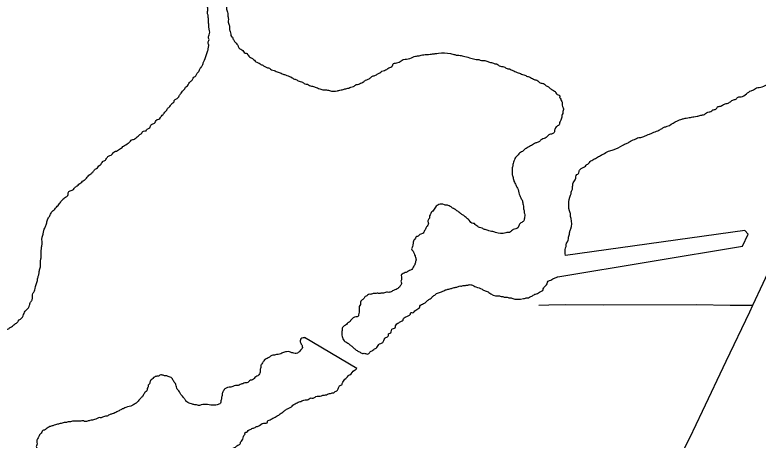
# Model space of a CAD drawing. Extents: x -483 to 680, y 0 to 440.
# Drawn here: x 83.98 to 111.22, y 110.14 to 125.74 of the extents above; entities that cross this region are included whole.
import ezdxf

# ---------------------------------------------------------------- set-up
doc = ezdxf.new("R2010")
doc.units = 0
for name, color, linetype in [('GM_X_Major_River', 7, 'Continuous'), ('GM_X_Minor_Lake', 7, 'Continuous'), ('GM_X_State_Route', 7, 'Continuous'), ('GM_X_Township_Road', 7, 'Continuous')]:
    doc.layers.add(name, color=color, linetype=linetype)

msp = doc.modelspace()

# ---------------------------------------------------------------- linework, layer by layer
at = {"layer": 'GM_X_Major_River'}
for p, q in [((110.738, 117.824), (104.157, 116.912)), ((110.849, 117.688), (110.738, 117.824)), ((110.647, 117.256), (110.849, 117.688)), ((103.874, 116.134), (110.647, 117.256))]:
    msp.add_line(p, q, dxfattribs=at)
for points in [[(89.407, 122.079), (89.446, 122.135), (89.544, 122.246), (89.565, 122.303), (89.623, 122.339), (89.682, 122.413), (89.76, 122.506), (89.818, 122.543), (89.819, 122.6), (89.897, 122.655), (89.955, 122.691), (90.014, 122.785), (90.093, 122.896), (90.152, 122.971), (90.211, 123.026), (90.231, 123.083), (90.309, 123.138), (90.349, 123.213), (90.408, 123.287), (90.485, 123.361), (90.506, 123.417), (90.583, 123.472), (90.623, 123.528), (90.663, 123.603), (90.721, 123.659), (90.742, 123.715), (90.801, 123.809), (90.841, 123.865), (90.881, 123.978), (90.922, 124.071), (91.024, 124.354), (91.045, 124.429), (91.066, 124.486), (91.067, 124.543), (91.088, 124.599), (91.07, 124.657), (91.073, 124.771), (91.093, 124.827), (91.076, 124.885), (91.077, 124.942), (91.098, 124.998), (91.103, 125.207), (91.086, 125.265), (91.088, 125.341), (91.071, 125.436), (91.073, 125.493), (91.074, 125.55), (91.076, 125.607), (91.058, 125.665), (91.059, 125.722), (91.042, 125.779), (91.045, 125.893), (91.03, 126.065), (91.013, 126.141), (91.034, 126.198), (91.035, 126.255), (91.056, 126.311), (91.077, 126.387), (91.079, 126.463), (91.118, 126.519), (91.176, 126.555), (91.253, 126.591), (91.31, 126.589), (91.405, 126.606), (91.463, 126.623), (91.519, 126.603), (91.574, 126.525), (91.61, 126.429), (91.663, 126.256), (91.679, 126.161), (91.715, 126.084), (91.733, 126.026), (91.731, 125.969), (91.749, 125.912), (91.766, 125.835), (91.782, 125.74), (91.781, 125.683), (91.798, 125.625), (91.795, 125.511), (91.829, 125.358), (91.847, 125.301), (91.844, 125.187), (91.862, 125.129), (91.897, 125.033), (91.896, 124.976), (91.951, 124.918), (91.969, 124.86), (92.005, 124.802), (92.06, 124.725), (92.116, 124.666), (92.225, 124.492), (92.3, 124.452), (92.411, 124.335), (92.487, 124.314), (92.523, 124.256), (92.579, 124.197), (92.635, 124.158)], [(92.635, 124.158), (92.728, 124.098), (92.784, 124.039), (92.84, 124), (92.934, 123.959), (92.99, 123.92), (93.046, 123.899), (93.14, 123.84), (93.234, 123.799), (93.309, 123.778), (93.384, 123.719), (93.478, 123.697), (93.553, 123.657), (93.704, 123.615), (93.779, 123.575), (93.836, 123.554), (93.892, 123.534), (93.949, 123.513), (94.137, 123.432), (94.193, 123.392), (94.306, 123.351), (94.362, 123.312), (94.513, 123.27), (94.606, 123.21), (94.701, 123.188), (94.776, 123.148), (94.927, 123.106), (94.983, 123.086), (95.153, 123.024), (95.304, 122.982), (95.437, 122.978), (95.512, 122.957), (95.797, 122.949), (95.854, 122.967), (95.931, 122.983), (96.007, 123), (96.141, 123.035), (96.218, 123.052), (96.295, 123.088), (96.39, 123.104), (96.487, 123.177), (96.583, 123.194), (96.641, 123.23), (96.736, 123.266), (96.833, 123.339), (96.929, 123.374), (96.987, 123.411), (97.084, 123.484), (97.199, 123.519), (97.257, 123.555), (97.354, 123.61), (97.431, 123.665), (97.604, 123.736), (97.681, 123.791), (97.816, 123.863), (97.837, 123.939), (97.971, 123.973), (98.279, 124.117), (98.336, 124.115), (98.566, 124.185), (98.662, 124.22), (98.795, 124.236), (98.872, 124.253), (99.063, 124.285), (99.139, 124.283), (99.253, 124.299), (99.387, 124.315), (99.501, 124.33), (99.938, 124.318), (100.033, 124.297), (100.108, 124.276), (100.202, 124.254), (100.297, 124.251), (100.373, 124.23), (100.467, 124.209), (100.694, 124.146), (100.883, 124.102), (100.94, 124.101), (101.129, 124.058), (101.205, 124.056), (101.28, 124.034), (101.337, 124.014), (101.412, 123.993), (101.488, 123.972), (101.544, 123.951), (101.658, 123.929), (101.732, 123.87), (101.902, 123.827), (102.015, 123.767), (102.128, 123.745), (102.203, 123.705), (102.26, 123.684), (102.335, 123.644), (102.391, 123.624), (102.467, 123.603), (102.542, 123.563), (102.636, 123.541)], [(102.636, 123.541), (102.768, 123.48), (102.881, 123.439), (103.031, 123.359), (103.106, 123.338), (103.236, 123.239), (103.35, 123.217), (103.425, 123.158), (103.481, 123.119), (103.537, 123.098), (103.593, 123.039), (103.649, 123), (103.724, 122.96), (103.779, 122.92), (103.834, 122.843), (103.891, 122.803), (103.947, 122.763), (103.945, 122.707), (103.982, 122.649), (103.999, 122.591), (104.036, 122.533), (104.034, 122.476), (104.051, 122.38), (104.086, 122.265), (104.065, 122.19), (104.063, 122.114), (104.023, 122.039), (104.021, 121.982), (104.001, 121.906), (103.98, 121.85), (103.941, 121.794), (103.939, 121.737), (103.9, 121.681), (103.842, 121.645), (103.763, 121.533), (103.741, 121.419), (103.644, 121.365), (103.568, 121.348), (103.49, 121.274), (103.413, 121.219), (103.259, 121.147), (103.181, 121.074), (103.066, 121.039), (102.911, 120.948), (102.834, 120.912), (102.757, 120.857), (102.68, 120.821), (102.583, 120.729), (102.506, 120.693), (102.447, 120.637), (102.388, 120.563), (102.33, 120.508), (102.289, 120.414), (102.228, 120.244), (102.226, 120.187), (102.206, 120.131), (102.204, 120.055), (102.202, 119.979), (102.2, 119.903), (102.218, 119.845), (102.252, 119.692), (102.269, 119.635), (102.305, 119.558), (102.342, 119.5), (102.359, 119.442), (102.396, 119.384), (102.466, 119.154), (102.502, 119.077), (102.519, 119.02), (102.556, 118.961), (102.591, 118.846), (102.608, 118.77), (102.625, 118.674), (102.623, 118.617), (102.641, 118.56), (102.639, 118.503), (102.657, 118.445), (102.652, 118.274), (102.611, 118.161), (102.553, 118.125), (102.456, 118.033), (102.415, 117.92), (102.243, 117.867), (102.184, 117.812), (102.107, 117.757), (102.05, 117.759), (101.973, 117.742), (101.593, 117.752), (101.537, 117.773), (101.442, 117.794), (101.348, 117.816), (101.291, 117.836), (101.216, 117.858), (101.159, 117.878), (101.103, 117.918), (101.009, 117.939), (100.878, 118.019)], [(105.121, 120.393), (105.198, 120.448), (105.256, 120.465), (105.333, 120.52), (105.41, 120.556), (105.468, 120.592), (105.545, 120.628), (105.738, 120.737), (105.91, 120.789), (106.257, 120.951), (106.392, 121.023), (106.507, 121.077), (106.585, 121.132), (106.642, 121.15), (106.738, 121.185), (106.796, 121.221), (106.891, 121.238), (107.025, 121.272), (107.141, 121.326), (107.237, 121.361), (107.352, 121.415), (107.544, 121.486), (107.679, 121.558), (107.776, 121.613), (107.89, 121.648), (108.18, 121.811), (108.295, 121.865), (108.391, 121.9), (108.506, 121.935), (108.583, 121.952), (108.697, 121.968), (108.774, 121.985), (108.869, 122.001), (108.983, 122.017), (109.041, 122.034), (109.117, 122.051), (109.251, 122.086), (109.329, 122.14), (109.425, 122.176), (109.482, 122.193), (109.56, 122.248), (109.675, 122.283), (109.734, 122.357), (109.849, 122.392), (109.983, 122.465), (110.117, 122.499), (110.233, 122.572), (110.349, 122.626), (110.406, 122.643), (110.484, 122.717), (110.599, 122.733), (110.792, 122.842), (110.965, 122.951), (111.023, 122.968), (111.081, 123.005), (111.158, 123.06), (111.254, 123.076), (111.484, 123.146), (111.58, 123.181), (111.656, 123.179), (111.732, 123.196), (111.809, 123.213), (111.885, 123.23), (111.942, 123.228), (112.057, 123.263), (112.133, 123.261), (112.189, 123.24), (112.303, 123.237), (112.36, 123.217), (112.474, 123.214), (112.53, 123.193), (112.644, 123.19), (112.701, 123.169), (112.87, 123.108), (112.982, 123.029), (113.095, 122.988), (113.151, 122.929), (113.207, 122.889), (113.318, 122.772), (113.373, 122.695), (113.428, 122.636), (113.484, 122.597), (113.652, 122.478), (113.765, 122.437), (113.77, 122.438)], [(83.193, 114.036), (83.346, 114.07), (83.441, 114.086), (83.499, 114.123), (83.575, 114.121), (83.634, 114.176), (83.711, 114.212), (83.807, 114.267), (83.885, 114.322), (84.001, 114.413), (84.059, 114.45), (84.098, 114.506), (84.254, 114.654), (84.295, 114.748), (84.375, 114.897), (84.472, 114.99), (84.512, 115.084), (84.553, 115.197), (84.613, 115.29), (84.638, 115.518), (84.697, 115.611), (84.719, 115.705), (84.802, 115.988), (84.824, 116.121), (84.845, 116.177), (84.867, 116.291), (84.889, 116.423), (84.91, 116.499), (84.915, 116.708), (84.938, 116.821), (84.946, 117.163), (84.968, 117.258), (84.976, 117.581), (84.997, 117.656), (85.018, 117.731), (85.04, 117.845), (85.1, 117.976), (85.142, 118.108), (85.184, 118.259), (85.263, 118.371), (85.283, 118.428), (85.323, 118.503), (85.44, 118.613), (85.499, 118.688), (85.557, 118.743), (85.616, 118.818), (85.695, 118.93), (85.793, 119.022), (85.929, 119.151), (85.931, 119.208), (86.008, 119.282), (86.124, 119.336), (86.163, 119.392), (86.26, 119.465), (86.319, 119.521), (86.396, 119.576), (86.455, 119.631), (86.513, 119.668), (86.629, 119.779), (86.688, 119.853), (86.766, 119.908), (86.844, 119.982), (86.922, 120.075), (87, 120.13), (87.059, 120.204), (87.117, 120.24), (87.195, 120.352), (87.292, 120.407), (87.331, 120.463), (87.41, 120.556), (87.506, 120.591), (87.604, 120.702), (87.738, 120.756), (87.816, 120.811), (87.874, 120.847), (87.932, 120.902), (88.048, 120.975), (88.125, 121.03), (88.183, 121.067), (88.242, 121.141), (88.357, 121.176), (88.416, 121.231), (88.493, 121.286), (88.552, 121.342), (88.609, 121.378), (88.688, 121.471), (88.783, 121.487), (88.823, 121.544), (88.919, 121.598), (88.979, 121.71), (89.095, 121.764), (89.134, 121.82), (89.193, 121.895), (89.251, 121.912), (89.309, 121.967), (89.349, 122.023), (89.407, 122.079)], [(104.157, 116.912), (104.164, 117.187), (104.184, 117.244), (104.186, 117.301), (104.268, 117.527), (104.269, 117.584), (104.29, 117.659), (104.31, 117.716), (104.312, 117.773), (104.353, 117.886), (104.363, 118.265), (104.346, 118.342), (104.348, 118.418), (104.33, 118.476), (104.347, 119.121), (104.367, 119.178), (104.369, 119.235), (104.41, 119.348), (104.411, 119.405), (104.432, 119.48), (104.434, 119.537), (104.513, 119.687), (104.534, 119.744), (104.535, 119.801), (104.575, 119.876), (104.633, 119.912), (104.654, 119.988), (104.714, 120.081), (104.81, 120.135), (104.888, 120.19), (104.946, 120.246), (105.004, 120.282), (105.063, 120.356), (105.121, 120.393)], [(100.878, 118.019), (100.822, 118.078), (100.728, 118.099), (100.598, 118.236), (100.542, 118.275), (100.487, 118.334), (100.431, 118.373), (100.337, 118.433), (100.281, 118.472), (100.207, 118.532), (100.095, 118.611), (100.02, 118.651), (99.964, 118.69), (99.889, 118.73), (99.832, 118.751), (99.775, 118.753), (99.719, 118.773), (99.51, 118.779), (99.452, 118.742), (99.394, 118.687), (99.295, 118.538), (99.236, 118.482), (99.216, 118.426), (99.176, 118.37), (99.175, 118.313), (99.154, 118.256), (99.114, 118.162), (99.131, 118.105), (99.091, 117.992), (99.051, 117.936), (99.031, 117.879), (98.991, 117.824), (98.971, 117.767), (98.912, 117.712), (98.816, 117.676), (98.758, 117.621), (98.7, 117.603), (98.661, 117.547), (98.602, 117.473), (98.581, 117.398), (98.559, 117.284), (98.538, 117.209), (98.518, 117.152), (98.591, 117.036), (98.608, 116.979), (98.644, 116.902), (98.662, 116.844), (98.679, 116.786), (98.657, 116.654), (98.616, 116.541), (98.576, 116.485), (98.556, 116.429), (98.478, 116.374), (98.402, 116.338), (98.344, 116.301), (98.286, 116.284), (98.209, 116.248), (98.151, 116.212), (98.146, 116.022), (98.126, 115.965), (98.143, 115.908), (98.102, 115.795), (98.043, 115.72), (97.985, 115.684), (97.909, 115.648), (97.851, 115.631), (97.793, 115.594), (97.678, 115.559), (97.602, 115.561), (97.449, 115.528), (97.392, 115.529), (97.335, 115.512), (97.278, 115.532), (97.221, 115.515), (97.107, 115.518), (96.992, 115.483), (96.935, 115.485), (96.876, 115.429), (96.819, 115.412), (96.759, 115.318), (96.702, 115.282), (96.642, 115.169), (96.64, 115.112), (96.6, 115.037), (96.598, 114.943), (96.595, 114.829), (96.573, 114.734), (96.553, 114.678), (96.476, 114.661), (96.303, 114.551), (96.263, 114.495), (96.186, 114.441), (96.127, 114.385), (96.05, 114.33), (95.991, 114.275), (95.971, 114.218), (95.969, 114.161)], [(103.229, 115.578), (103.325, 115.632), (103.346, 115.689), (103.425, 115.801), (103.484, 115.875), (103.524, 115.969), (103.62, 116.005), (103.697, 116.06), (103.755, 116.077), (103.87, 116.131), (103.874, 116.134)], [(95.969, 114.161), (95.965, 113.99), (96.017, 113.818), (96.073, 113.759), (96.148, 113.719), (96.204, 113.68), (96.297, 113.601), (96.353, 113.561), (96.408, 113.503), (96.52, 113.424), (96.577, 113.384), (96.633, 113.364), (96.689, 113.324), (96.803, 113.321), (96.859, 113.3), (96.974, 113.335), (97.014, 113.391), (97.071, 113.409), (97.13, 113.464), (97.246, 113.537), (97.344, 113.667), (97.44, 113.703), (97.5, 113.796), (97.579, 113.908), (97.636, 113.925), (97.675, 113.981), (97.677, 114.038), (97.734, 114.056), (97.774, 114.112), (97.795, 114.206), (97.911, 114.26), (97.932, 114.336), (98.049, 114.446), (98.145, 114.501), (98.203, 114.537), (98.224, 114.594), (98.282, 114.649), (98.397, 114.703), (98.475, 114.758), (98.495, 114.814), (98.552, 114.813), (98.61, 114.849), (98.669, 114.905), (98.746, 114.96), (98.804, 114.996), (98.825, 115.053), (98.96, 115.144), (99.018, 115.18), (99.076, 115.236), (99.173, 115.309), (99.231, 115.345), (99.309, 115.419), (99.367, 115.456), (99.426, 115.511), (99.503, 115.547), (99.579, 115.564), (99.733, 115.636), (99.848, 115.671), (99.924, 115.688), (100.039, 115.723), (100.116, 115.74), (100.231, 115.774), (100.288, 115.792), (100.345, 115.79), (100.403, 115.808), (100.46, 115.806), (100.517, 115.824), (100.574, 115.822), (100.632, 115.839), (100.689, 115.838), (100.802, 115.797), (100.877, 115.757), (101.102, 115.674), (101.158, 115.635), (101.215, 115.614), (101.29, 115.593), (101.347, 115.554), (101.685, 115.43), (101.742, 115.429), (101.799, 115.408), (101.856, 115.407), (101.912, 115.386), (101.969, 115.385), (102.026, 115.383), (102.083, 115.362), (102.14, 115.361), (102.196, 115.34), (102.614, 115.329), (102.691, 115.346), (102.748, 115.363), (102.805, 115.362), (102.863, 115.398), (102.921, 115.415), (103.036, 115.488), (103.094, 115.506), (103.171, 115.542), (103.229, 115.578)]]:
    msp.add_spline(points, degree=3, dxfattribs=at)
at = {"layer": 'GM_X_Minor_Lake'}
msp.add_line((96.505, 112.761), (94.597, 113.909), dxfattribs=at)
for points in [[(94.597, 113.909), (94.575, 113.895), (94.499, 113.878), (94.44, 113.823), (94.438, 113.747), (94.456, 113.69), (94.492, 113.632), (94.51, 113.574), (94.508, 113.498), (94.449, 113.443), (94.39, 113.368), (94.332, 113.332), (94.161, 113.336), (94.105, 113.357), (94.048, 113.378), (93.934, 113.381), (93.858, 113.364), (93.723, 113.31), (93.627, 113.275), (93.571, 113.277), (93.494, 113.26), (93.437, 113.261), (93.263, 113.152), (93.186, 113.116), (93.128, 113.08), (93.089, 113.024), (93.049, 112.968), (93.01, 112.912), (92.989, 112.855), (92.988, 112.798), (92.967, 112.742), (92.965, 112.628), (92.944, 112.571), (92.885, 112.497), (92.808, 112.461), (92.691, 112.35), (92.615, 112.333), (92.537, 112.278), (92.479, 112.242), (92.403, 112.244), (92.326, 112.208), (92.269, 112.191), (92.192, 112.155), (92.116, 112.138), (92.059, 112.139), (91.963, 112.104), (91.886, 112.087), (91.772, 112.071), (91.675, 112.017), (91.596, 111.905), (91.576, 111.848), (91.574, 111.772), (91.553, 111.716), (91.551, 111.64), (91.531, 111.584)], [(91.531, 111.584), (91.51, 111.489), (91.452, 111.453), (91.394, 111.435), (91.28, 111.419), (90.805, 111.432), (90.747, 111.415), (90.671, 111.417), (90.596, 111.438), (90.539, 111.44), (90.482, 111.46), (90.407, 111.481), (90.313, 111.522), (90.257, 111.561), (90.22, 111.619), (90.147, 111.717), (90.091, 111.775), (89.982, 111.949), (89.926, 112.008), (89.874, 112.18), (89.801, 112.296), (89.728, 112.412), (89.672, 112.452), (89.596, 112.473), (89.54, 112.494), (89.464, 112.496), (89.407, 112.516), (89.293, 112.519), (89.235, 112.483), (89.178, 112.484), (89.121, 112.467), (89.063, 112.431), (89.004, 112.375), (88.946, 112.32), (88.905, 112.207), (88.865, 112.151), (88.864, 112.094), (88.825, 112.038), (88.823, 111.981), (88.784, 111.925), (88.725, 111.869), (88.665, 111.757), (88.587, 111.683), (88.548, 111.627), (88.489, 111.572), (88.45, 111.516), (88.392, 111.479), (88.334, 111.443), (88.276, 111.407), (88.046, 111.337), (87.969, 111.301), (87.912, 111.283), (87.854, 111.247), (87.738, 111.193), (87.68, 111.157), (87.603, 111.121), (87.488, 111.086), (87.412, 111.05), (87.354, 111.014), (87.297, 111.015), (87.22, 110.998), (87.143, 110.962), (87.086, 110.964), (86.894, 110.893), (86.818, 110.876), (86.722, 110.86), (86.607, 110.825), (86.531, 110.827), (86.456, 110.848), (86.398, 110.831), (86.323, 110.833), (86.227, 110.835), (86.114, 110.838), (86.056, 110.821), (85.98, 110.804), (85.923, 110.806), (85.865, 110.788), (85.808, 110.79), (85.751, 110.772), (85.598, 110.739), (85.54, 110.721), (85.464, 110.704), (85.368, 110.669), (85.31, 110.651), (85.253, 110.634), (85.137, 110.561), (85.059, 110.506), (85.002, 110.489), (84.963, 110.433), (84.904, 110.358), (84.864, 110.302), (84.844, 110.246), (84.804, 110.19), (84.784, 110.133), (84.779, 109.962), (84.759, 109.906), (84.776, 109.848)], [(91.458, 108.03), (91.476, 107.973), (91.492, 107.878), (91.527, 107.762), (91.697, 107.701), (91.755, 107.737), (91.814, 107.812), (91.875, 107.981), (91.896, 108.056), (91.917, 108.113), (91.92, 108.246), (91.959, 108.302), (91.961, 108.359), (91.981, 108.415), (91.983, 108.472), (92.024, 108.585), (92.026, 108.661), (92.027, 108.718), (92.029, 108.794), (92.012, 108.852), (92.032, 108.908), (92.015, 108.966), (92.035, 109.022), (92.018, 109.08), (92.019, 109.156), (91.949, 109.386), (91.913, 109.444), (91.914, 109.501), (91.897, 109.558), (91.898, 109.615), (91.881, 109.673), (91.922, 109.786), (92, 109.86), (92.057, 109.877), (92.116, 109.933), (92.231, 110.005), (92.252, 110.062), (92.311, 110.136), (92.372, 110.306), (92.412, 110.362), (92.413, 110.419), (92.471, 110.436), (92.529, 110.492), (92.606, 110.527), (92.664, 110.564), (92.722, 110.581), (92.837, 110.635), (92.894, 110.653), (93.087, 110.761), (93.144, 110.76), (93.221, 110.777), (93.241, 110.833), (93.299, 110.87), (93.434, 110.942), (93.511, 110.978), (93.589, 111.033), (93.646, 111.05), (93.705, 111.106), (93.763, 111.142), (93.84, 111.197), (93.937, 111.27), (94.014, 111.306), (94.11, 111.361), (94.169, 111.416), (94.246, 111.471), (94.4, 111.543), (94.458, 111.56), (94.534, 111.596), (94.611, 111.613), (94.726, 111.629), (94.803, 111.684), (94.86, 111.682), (94.955, 111.699), (95.013, 111.735), (95.09, 111.752), (95.166, 111.75), (95.262, 111.785), (95.395, 111.801), (95.472, 111.837), (95.549, 111.854), (95.606, 111.871), (95.663, 111.869), (95.722, 111.925), (95.779, 111.942), (95.818, 111.998), (95.839, 112.055), (95.898, 112.148), (95.956, 112.166), (95.976, 112.222), (96.016, 112.297), (96.075, 112.371), (96.134, 112.427), (96.193, 112.501), (96.251, 112.538), (96.426, 112.704), (96.484, 112.74), (96.505, 112.761)]]:
    msp.add_spline(points, degree=3, dxfattribs=at)
at = {"layer": 'GM_X_State_Route'}
msp.add_lwpolyline([(108.36, 109.527), (108.717, 110.22), (109.182, 111.204), (110.046, 113.03), (110.921, 114.85), (111.032, 115.088), (111.408, 115.896), (111.971, 117.103), (112.622, 118.514), (113.484, 120.341), (114.325, 122.178), (116.098, 125.979), (116.778, 127.387), (116.794, 127.421)], dxfattribs=at)
at = {"layer": 'GM_X_Township_Road'}
msp.add_lwpolyline([(103.176, 115.089), (103.554, 115.095), (104.166, 115.112), (105.556, 115.106), (108.955, 115.109), (110.191, 115.094), (110.766, 115.09), (111.032, 115.088)], dxfattribs=at)

doc.saveas('drawing.dxf')
